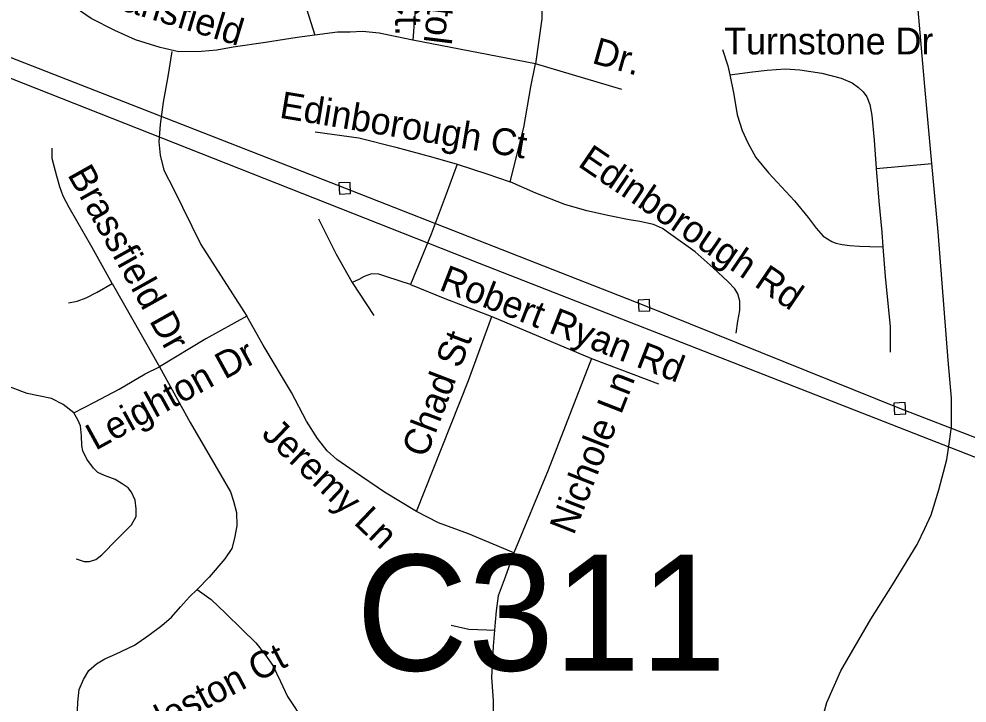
# Model space of a CAD drawing. Extents: x 2220236 to 2384410, y 720751 to 894131.
# Drawn here: x 2337759 to 2341119, y 800972 to 803394 of the extents above; entities that cross this region are included whole.
import ezdxf

# ---------------------------------------------------------------- set-up
doc = ezdxf.new("R2010")
doc.units = 0
doc.layers.add('Default', color=7, linetype='Continuous')

msp = doc.modelspace()

# ---------------------------------------------------------------- linework, layer by layer
at = {"layer": 'Default'}
for p, q in [((2339589.3, 803235.8), (2339154.8, 803319.5)), ((2339894.8, 803144), (2339589.3, 803235.8)), ((2340797.1, 802865.1), (2340993.6, 802883)), ((2338940.2, 802461.4), (2339016.8, 802343.8)), ((2339435.3, 802340.3), (2339787.9, 802192.4)), ((2339787.9, 802192.4), (2340025.7, 802102.4))]:
    msp.add_line(p, q, dxfattribs=at)
for points in [[(2345020.4, 803226.3), (2344378.1, 802602.8), (2343567.7, 801835.2), (2342903.1, 801229.4), (2341981, 801590.2), (2340880.4, 802014.8), (2339974.4, 802379.8), (2338913.6, 802794.9), (2336720, 803652.3), (2335727.9, 804032.2), (2334504.4, 804523.2), (2333596.3, 804882.3), (2333041.1, 805671.2), (2333024.7, 805701.1)], [(2345128.8, 803203.5), (2344288.5, 802405.7), (2343608.3, 801777.6), (2342914.2, 801143.7), (2342458.1, 801324.1), (2341142.3, 801844), (2339390.6, 802528.8), (2337235.2, 803378.6), (2335128.1, 804193), (2333939.1, 804652.4), (2333547.2, 804811.7), (2333272.3, 805222.2), (2333026.4, 805555.2)], [(2338369.1, 804349.9), (2338361.8, 804303.8), (2338360.3, 804255.7), (2338370.9, 804203.9), (2338397.8, 804132.2), (2338440.9, 804030.9), (2338512.1, 803923.8), (2338600.9, 803779.3), (2338679.3, 803624.2), (2338732.7, 803533.4), (2338779, 803426.4), (2338807.5, 803337.3)], [(2339133.8, 803605.2), (2339138.8, 803569), (2339149.5, 803533.4), (2339160.1, 803492.4), (2339163.7, 803444.3), (2339154.8, 803319.5)], [(2339600.9, 803546.7), (2339612.8, 803507.1), (2339613.5, 803451.1), (2339612.2, 803395), (2339589.3, 803235.8)], [(2338807.5, 803337.3), (2338745.2, 803328.4), (2338633, 803310.6), (2338517.8, 803293.9), (2338459.8, 803283.4), (2338406, 803278.6), (2338326, 803277.7), (2338260, 803292.8), (2338171.6, 803319.8), (2338099.3, 803352.9), (2338014.7, 803395.8), (2337958.2, 803435.1), (2337921.8, 803470.7), (2337895.2, 803518.4)], [(2340587.6, 800846.9), (2340621.4, 800973.4), (2340671.3, 801085.7), (2340778.1, 801269.2), (2340854.7, 801390.4), (2340942, 801533), (2340968.7, 801589.4), (2340991.8, 801638.1), (2341018.6, 801727.2), (2341047, 801834.2), (2341056, 801898.3), (2341063.1, 801950), (2341063.1, 802051.6), (2341051.5, 802186.1), (2341015.9, 802640.5), (2340993.6, 802883), (2340968.7, 803154.7), (2340938.4, 803509.3)], [(2339154.8, 803319.5), (2339035.5, 803344.5), (2338976.7, 803349.8), (2338932.2, 803348), (2338887.7, 803348), (2338807.5, 803337.3)], [(2338300.8, 803279.4), (2338286.6, 803190.3), (2338270.6, 803099.4), (2338259.9, 803021), (2338254.5, 802958.6), (2338259.9, 802912.3), (2338272.3, 802858.8), (2338306.2, 802792.9), (2338403.2, 802596), (2338566.2, 802342)], [(2340251.9, 803285.7), (2340271.4, 803228.6), (2340278.6, 803196.5)], [(2339499.4, 802817.9), (2339548.4, 803009.4), (2339573.3, 803153.8), (2339589.3, 803235.8)], [(2340278.6, 803196.5), (2340358.7, 803207.2), (2340410.4, 803212.6), (2340474.5, 803217.9), (2340526.1, 803214.4), (2340604.5, 803201.9), (2340672.2, 803184.1), (2340711.3, 803168), (2340734.5, 803152), (2340750.5, 803136), (2340763, 803118.1), (2340773.7, 803091.4), (2340780.8, 803052.2), (2340789.7, 802964.9), (2340797.1, 802865.1)], [(2340278.6, 803196.5), (2340291.9, 803126.2), (2340304.4, 803054.9), (2340322.2, 802999.6), (2340341.8, 802955.1), (2340370.3, 802903.4), (2340414.8, 802849.9), (2340507.4, 802750.1), (2340555.5, 802691.3), (2340584, 802653.9), (2340608.9, 802625.4), (2340639.2, 802605.8), (2340653.5, 802600.4), (2340676.6, 802595.1), (2340703.3, 802591.5), (2340737.2, 802589.8), (2340774.6, 802588), (2340820, 802587.1)], [(2338808.4, 802994.3), (2338963.3, 802972.9), (2339095.1, 802940.8), (2339225.1, 802905.2), (2339312.4, 802880.2)], [(2338089.8, 802457), (2338018.6, 802585.3), (2337936.6, 802726.1), (2337916.1, 802766.2), (2337903.7, 802800), (2337893, 802837.5), (2337884.1, 802873.1), (2337877, 802899.8), (2337877, 802937.3)], [(2339312.4, 802880.2), (2339273.2, 802773.3), (2339219.8, 802632.5), (2339146.8, 802454.3)], [(2339312.4, 802880.2), (2339417.5, 802846.4), (2339499.4, 802817.9)], [(2340797.1, 802865.1), (2340805.7, 802749.2), (2340816.4, 802638.8), (2340820, 802587.1)], [(2338894.4, 802774.1), (2338934.4, 802775.7), (2338932.7, 802815.7), (2338892.8, 802814), (2338894.4, 802774.1)], [(2340300.8, 802281.5), (2340306.2, 802324.2), (2340313.3, 802361.6), (2340313.3, 802395.5), (2340306.2, 802420.5), (2340295.5, 802438.3), (2340270.6, 802465), (2340218.9, 802513.1), (2340154.8, 802570.2), (2340069.3, 802630.7), (2340039, 802652.1), (2340007, 802666.4), (2339958.9, 802677.1), (2339921.5, 802682.4), (2339852, 802696.7), (2339771.9, 802714.5), (2339693.5, 802737.7), (2339590.2, 802776.9), (2339499.4, 802817.9)], [(2338820.9, 802686), (2338883.2, 802561.2), (2338940.2, 802461.4)], [(2340820, 802587.1), (2340828.9, 802481.9), (2340846.7, 802303.7), (2340846.7, 802253.8), (2340846.7, 802214.6)], [(2339146.8, 802454.3), (2339063.1, 802481), (2339034.6, 802490), (2339007.9, 802491.7), (2338982.9, 802482.8), (2338963.3, 802472.1), (2338940.2, 802461.4)], [(2337934.8, 802389.3), (2337965.1, 802394.6), (2337997.2, 802407.1), (2338036.4, 802426.7), (2338089.8, 802457)], [(2338089.8, 802457), (2338162.8, 802328.7), (2338257.2, 802162.9)], [(2339146.8, 802454.3), (2339267.9, 802404.4), (2339435.3, 802340.3)], [(2339955.2, 802359), (2339995.1, 802360.6), (2339993.5, 802400.6), (2339953.6, 802399), (2339955.2, 802359)], [(2338566.2, 802342), (2338421.9, 802261.9), (2338257.2, 802162.9)], [(2339168.1, 801650.6), (2339054.2, 801718.3), (2338947.3, 801791.4), (2338885, 801834.2), (2338851.1, 801864.4), (2338817.3, 801909), (2338778.1, 801969.6), (2338724.7, 802071.2), (2338625, 802238.7), (2338566.2, 802342)], [(2339168.1, 801650.6), (2339226.9, 801798.5), (2339351.6, 802113.9), (2339435.3, 802340.3)], [(2339787.9, 802192.4), (2339634.8, 801796.7), (2339512.8, 801503.6)], [(2337953.5, 801999.9), (2337915.3, 802029.3), (2337874.3, 802050.7), (2337828, 802059.6), (2337788.8, 802068.5), (2337735.4, 802088.1), (2337671.3, 802111.3), (2337630.3, 802130.9), (2337592.9, 802146.9)], [(2337953.5, 801999.9), (2338026.6, 802037.3), (2338113.8, 802083.6), (2338206.4, 802137.1), (2338257.2, 802162.9)], [(2338257.2, 802162.9), (2338365.8, 801965.1), (2338453.1, 801815.4), (2338508.3, 801719.2), (2338519, 801687.1), (2338529.7, 801646.1), (2338531.5, 801599.8), (2338522.6, 801555.3), (2338513.7, 801519.6), (2338488.7, 801482.2), (2338432.6, 801417.1), (2338390.8, 801373.5)], [(2340861.3, 801994), (2340901.2, 801995.7), (2340899.6, 802035.6), (2340859.6, 802034), (2340861.3, 801994)], [(2337961.6, 801482.2), (2337990.1, 801473.3), (2338009.6, 801473.3), (2338031, 801480.4), (2338052.4, 801496.5), (2338107.6, 801551.7), (2338157.5, 801603.4), (2338174.4, 801632.8), (2338174.4, 801659.5), (2338170.8, 801689.8), (2338158.4, 801718.3), (2338145.9, 801734.4), (2338124.5, 801748.6), (2338099.6, 801762.9), (2338062.2, 801777.1), (2338039, 801787.8), (2338023, 801803.9), (2337999.9, 801835.9), (2337985.6, 801864.4), (2337982, 801884.1), (2337980.3, 801917.9), (2337976.7, 801953.6), (2337967.8, 801974.9), (2337953.5, 801999.9)], [(2339512.8, 801503.6), (2339352.5, 801571.3), (2339245.6, 801610.5), (2339168.1, 801650.6)], [(2339512.8, 801503.6), (2339481.6, 801417.1), (2339456.7, 801351.2), (2339449.5, 801297.8), (2339447, 801258.3), (2339443.7, 801230.4)], [(2338023, 800654.4), (2337996.3, 800693.6), (2337982, 800718.6), (2337973.1, 800747.1), (2337969.6, 800802.3), (2337966, 800914.6), (2337967.8, 800975.2), (2337973.1, 801019.7), (2337987.4, 801055.4), (2338007, 801087.5), (2338033.7, 801110.6), (2338064, 801128.5), (2338101.4, 801144.5), (2338169, 801176.6), (2338218.9, 801212.2), (2338265.2, 801246.1), (2338299.1, 801276.4), (2338331.1, 801312), (2338363.2, 801347.6), (2338390.8, 801373.5)], [(2338390.8, 801373.5), (2338439.7, 801338.7), (2338491.4, 801290.6), (2338548.4, 801233.6), (2338598.2, 801185.5), (2338630.3, 801144.5), (2338658.8, 801105.3), (2338685.5, 801048.3), (2338710.4, 800994.8), (2338731.8, 800962.7), (2338747.8, 800939.6), (2338768.3, 800899.5), (2338789.7, 800876.3), (2338821.8, 800840.6), (2338873.4, 800790.7), (2338935.7, 800733.7), (2338978.9, 800680.7)], [(2339291, 801247.9), (2339353.4, 801233.6), (2339417.5, 801230.8), (2339443.7, 801230.4)], [(2339443.7, 801230.4), (2339438.9, 801173), (2339433.5, 801062.5), (2339438.9, 800980.5), (2339440.6, 800875.4), (2339437.1, 800772)]]:
    msp.add_lwpolyline(points, dxfattribs=at)

# ---------------------------------------------------------------- texts
for s, rotation, p in [('Mansfield', 343.0154, (2338017, 803457.1)), ('Ct.', 270.7369, (2339091, 803496.5)), ('stol', 262.9946, (2339217, 803507.8)), ('Dr.', 344.2693, (2339785.8, 803239)), ('Edinborough Ct', 350.5332, (2338679.2, 803044.9)), ('Edinborough Rd', 325.7713, (2339735.8, 802875.5)), ('Brassfield Dr', 299.26, (2337929.3, 802843.2)), ('Robert Ryan Rd', 338.6885, (2339244, 802436.4)), ('Chad St', 69.1137, (2339201.7, 801836.5)), ('Leighton Dr', 28.7938, (2338030.4, 801864.4)), ('Nichole Ln', 68.5828, (2339724.9, 801563.3)), ('Jeremy Ln', 316.3714, (2338615, 801920.1)), ('Charleston Ct', 27.8424, (2338029.4, 800741.6))]:
    msp.add_text(s, height=95, rotation=rotation, dxfattribs=at).set_placement(p)
for s, height, p in [('Turnstone Dr', 95, (2340257.9, 803268.6)), ('C311', 410.1, (2338953.9, 801086.6))]:
    msp.add_text(s, height=height, dxfattribs=at).set_placement(p)

doc.saveas('drawing.dxf')
